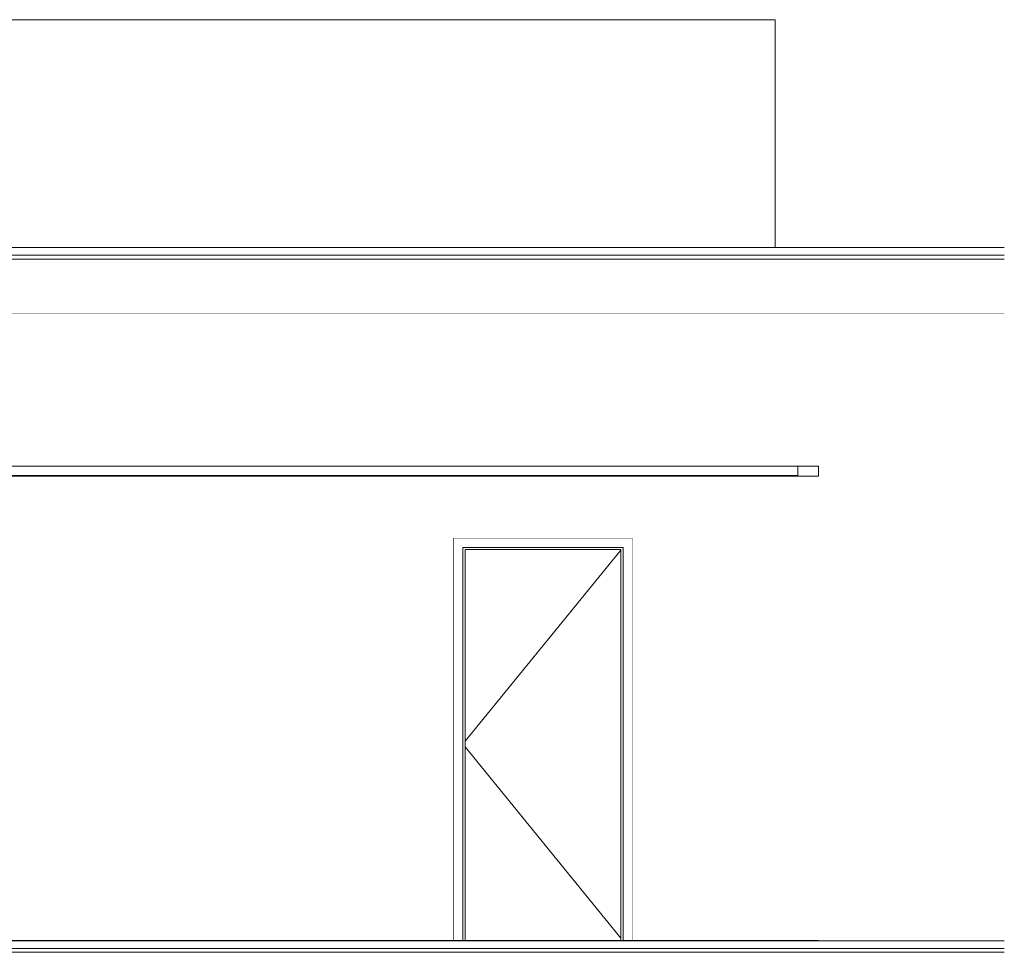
# Model space of a CAD drawing. Header units: millimetres. Extents: x -30280 to 309309, y -17460 to 4378.
# Tile 678 of 1056: x 206009 to 211190, y -9870 to -4960. Entities that reach past the tile are written whole.
import ezdxf

# ---------------------------------------------------------------- set-up
doc = ezdxf.new("R2010")
doc.units = ezdxf.units.MM
doc.header["$MEASUREMENT"] = 0
doc.linetypes.add('Wipeout_Contour', pattern=[1000, 0, -1000])
for name, color, linetype in [('07_CR_Cel Ras pladur', 7, 'Continuous'), ('10_ESTR_Fotjats', 7, 'Continuous'), ('12_FAÇ_Façana', 7, 'Continuous'), ('14_PAV_Paviment existent', 7, 'Continuous'), ('Nuevo_07_CR_Cel Ras_lames', 7, 'Continuous'), ('Puertas Archicad', 7, 'Continuous')]:
    doc.layers.add(name, color=color, linetype=linetype)
for name, color, linetype, lineweight in [('07_CR_Cel Ras pladur_Pluma_Nº__1', 7, 'Continuous', 5), ('10_ESTR_Fotjats_Pluma_Nº__1', 7, 'Continuous', 5), ('12_FAÇ_Façana_Pluma_Nº__47', 7, 'Continuous', 20), ('14_PAV_Paviment existent_Pluma_Nº__29', 7, 'Continuous', 20), ('14_PAV_Paviment existent_Pluma_Nº__89', 7, 'Continuous', 5), ('Nuevo_07_CR_Cel Ras_lames_Pluma_Nº__1', 7, 'Continuous', 5), ('Puertas Archicad_Pluma_Nº__1', 7, 'Continuous', 5)]:
    doc.layers.add(name, color=color, linetype=linetype, lineweight=lineweight)
doc.layers.add('Puertas Archicad_Pluma_Nº__3', color=7, linetype='Continuous', lineweight=5, true_color=0xa4a4a4)

# ---------------------------------------------------------------- blocks, each defined once
blk = doc.blocks.new('Elem Sección_13_5', base_point=(181934.4, -13460))
at = {"color": 254, "linetype": 'Wipeout_Contour', "lineweight": 0, "ltscale": 787760.589062}
blk.add_wipeout([(183735.5, -6160), (209985.2, -6160), (209985.2, -4960), (183735.5, -4960)], dxfattribs=at).dxf.layer = '12_FAÇ_Façana'
at = {"layer": '12_FAÇ_Façana_Pluma_Nº__47', "color": 7, "linetype": 'Continuous', "lineweight": 20}
for p in [(183735.5, -4960), (209985.2, -6160)]:
    blk.add_line(p, (209985.2, -4960), dxfattribs=at)
blk = doc.blocks.new('Elem Sección_52_5', base_point=(181934.4, -13460))
at = {"layer": '10_ESTR_Fotjats_Pluma_Nº__1', "color": 7, "linetype": 'Continuous', "lineweight": 5}
for p, q in [((211190.4, -9810), (210208.1, -9810)), ((211190.4, -9850), (173577.4, -9850)), ((211190.4, -9870), (173577.4, -9870))]:
    blk.add_line(p, q, dxfattribs=at)
blk = doc.blocks.new('Elem Sección_53_5', base_point=(181934.4, -13460))
at = {"layer": '10_ESTR_Fotjats_Pluma_Nº__1', "color": 7, "linetype": 'Continuous', "lineweight": 5}
for p, q in [((211190.4, -6160), (200804.7, -6160)), ((211190.4, -6200), (200804.7, -6200)), ((211190.4, -6220), (200804.7, -6220)), ((211190.4, -6510), (200814.7, -6510))]:
    blk.add_line(p, q, dxfattribs=at)
blk = doc.blocks.new('Elem Sección_59_5', base_point=(181934.4, -13460))
at = {"color": 254, "linetype": 'Wipeout_Contour', "lineweight": 0, "ltscale": 834011.555087}
blk.add_wipeout([(208291.1, -9808), (208341.1, -9808), (208341.1, -7738), (208291.1, -7688)], dxfattribs=at).dxf.layer = 'Puertas Archicad'
at = {"color": 254, "linetype": 'Wipeout_Contour', "lineweight": 0, "ltscale": 837584.366286}
blk.add_wipeout([(209185.1, -9808), (209235.1, -9808), (209235.1, -7688), (209185.1, -7738)], dxfattribs=at).dxf.layer = 'Puertas Archicad'
at = {"color": 254, "linetype": 'Wipeout_Contour', "lineweight": 0, "ltscale": 835622.290522}
blk.add_wipeout([(208291.1, -7688), (208341.1, -7738), (209185.1, -7738), (209235.1, -7688)], dxfattribs=at).dxf.layer = 'Puertas Archicad'
at = {"layer": 'Puertas Archicad_Pluma_Nº__1', "color": 7, "linetype": 'Continuous', "lineweight": 5}
for p, q in [((208291.1, -7688), (208291.1, -9808)), ((209235.1, -7688), (208291.1, -7688)), ((209235.1, -9808), (209235.1, -7688))]:
    blk.add_line(p, q, dxfattribs=at)
at = {"color": 254, "linetype": 'Wipeout_Contour', "lineweight": 0, "ltscale": 834138.184473}
blk.add_wipeout([(208341.1, -7750), (208341.1, -9808), (208353.1, -9808), (208353.1, -7750)], dxfattribs=at).dxf.layer = 'Puertas Archicad'
at = {"color": 254, "linetype": 'Wipeout_Contour', "lineweight": 0, "ltscale": 837463.205414}
blk.add_wipeout([(209173.1, -9808), (209185.1, -9808), (209185.1, -7750), (209173.1, -7750)], dxfattribs=at).dxf.layer = 'Puertas Archicad'
at = {"color": 254, "linetype": 'Wipeout_Contour', "lineweight": 0, "ltscale": 1253440.789732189}
blk.add_wipeout([(209185.1, -7738), (208341.1, -7738), (208341.1, -7750), (208353.1, -7750), (209173.1, -7750), (209185.1, -7750)], dxfattribs=at).dxf.layer = 'Puertas Archicad'
at = {"color": 254, "linetype": 'Wipeout_Contour', "lineweight": 0, "ltscale": 835800.694986}
blk.add_wipeout([(208353.1, -9808), (209173.1, -9808), (209173.1, -7750), (208353.1, -7750)], dxfattribs=at).dxf.layer = 'Puertas Archicad'
at = {"layer": 'Puertas Archicad_Pluma_Nº__1', "color": 7, "linetype": 'Continuous', "lineweight": 5}
for p, q in [((208341.1, -9808), (208341.1, -7738)), ((208341.1, -7738), (209185.1, -7738)), ((208353.1, -9808), (208353.1, -7750)), ((208353.1, -7750), (209173.1, -7750)), ((209173.1, -7750), (209173.1, -9808)), ((209185.1, -7738), (209185.1, -9808))]:
    blk.add_line(p, q, dxfattribs=at)
at = {"layer": 'Puertas Archicad_Pluma_Nº__3', "color": 253, "linetype": 'Continuous', "lineweight": 5, "true_color": 0xa4a4a4}
for p, q in [((209173.1, -7752.7), (208353.1, -8759.2)), ((209173.1, -9795.2), (208353.1, -8788.7))]:
    blk.add_line(p, q, dxfattribs=at)
blk = doc.blocks.new('Elem Sección_60_5', base_point=(181934.4, -13460))
at = {"color": 254, "linetype": 'Wipeout_Contour', "lineweight": 0, "ltscale": 2920336.418881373}
blk.add_wipeout([(204972.8, -7310), (210211.8, -7310), (210211.8, -7363), (204972.8, -7363), (204972.8, -9808), (208291.1, -9808), (208291.1, -7688), (209235.1, -7688), (209235.1, -9808), (210189.8, -9808), (210189.8, -7688), (211190.4, -7688), (211190.4, -6510), (204972.8, -6510)], dxfattribs=at).dxf.layer = '12_FAÇ_Façana'
blk = doc.blocks.new('Elem Sección_63_5', base_point=(181934.4, -13460))
at = {"layer": '07_CR_Cel Ras pladur_Pluma_Nº__1', "color": 7, "linetype": 'Continuous', "lineweight": 5}
for p, q in [((210211.8, -7310), (210104.6, -7310)), ((210211.8, -7310), (210211.8, -7363)), ((210211.8, -7363), (200814.7, -7363))]:
    blk.add_line(p, q, dxfattribs=at)
at = {"layer": '07_CR_Cel Ras pladur_Pluma_Nº__1', "color": 7, "linetype": 'Continuous', "lineweight": 5, "flags": 128}
blk.add_lwpolyline([(210104.6, -7310), (209804.6, -7310), (209504.6, -7310), (209204.6, -7310), (208904.6, -7310), (208604.6, -7310), (208304.6, -7310), (208004.6, -7310), (207704.6, -7310), (207404.6, -7310), (207104.6, -7310), (206804.6, -7310), (206504.6, -7310), (206204.6, -7310), (205904.6, -7310)], dxfattribs=at)
blk = doc.blocks.new('Elem Sección_348_5', base_point=(181934.4, -13460))
at = {"layer": 'Nuevo_07_CR_Cel Ras_lames_Pluma_Nº__1', "color": 7, "linetype": 'Continuous', "lineweight": 5}
blk.add_line((209204.6, -7360), (208904.6, -7360), dxfattribs=at)
blk = doc.blocks.new('Elem Sección_349_5', base_point=(181934.4, -13460))
at = {"layer": 'Nuevo_07_CR_Cel Ras_lames_Pluma_Nº__1', "color": 7, "linetype": 'Continuous', "lineweight": 5}
blk.add_line((208904.6, -7360), (208604.6, -7360), dxfattribs=at)
blk = doc.blocks.new('Elem Sección_350_5', base_point=(181934.4, -13460))
at = {"layer": 'Nuevo_07_CR_Cel Ras_lames_Pluma_Nº__1', "color": 7, "linetype": 'Continuous', "lineweight": 5}
blk.add_line((208604.6, -7360), (208304.6, -7360), dxfattribs=at)
blk = doc.blocks.new('Elem Sección_351_5', base_point=(181934.4, -13460))
at = {"layer": 'Nuevo_07_CR_Cel Ras_lames_Pluma_Nº__1', "color": 7, "linetype": 'Continuous', "lineweight": 5}
blk.add_line((208304.6, -7360), (208004.6, -7360), dxfattribs=at)
blk = doc.blocks.new('Elem Sección_352_5', base_point=(181934.4, -13460))
at = {"layer": 'Nuevo_07_CR_Cel Ras_lames_Pluma_Nº__1', "color": 7, "linetype": 'Continuous', "lineweight": 5}
blk.add_line((208004.6, -7360), (207704.6, -7360), dxfattribs=at)
blk = doc.blocks.new('Elem Sección_353_5', base_point=(181934.4, -13460))
at = {"layer": 'Nuevo_07_CR_Cel Ras_lames_Pluma_Nº__1', "color": 7, "linetype": 'Continuous', "lineweight": 5}
blk.add_line((207704.6, -7360), (207404.6, -7360), dxfattribs=at)
blk = doc.blocks.new('Elem Sección_354_5', base_point=(181934.4, -13460))
at = {"layer": 'Nuevo_07_CR_Cel Ras_lames_Pluma_Nº__1', "color": 7, "linetype": 'Continuous', "lineweight": 5}
blk.add_line((209504.6, -7360), (209204.6, -7360), dxfattribs=at)
blk = doc.blocks.new('Elem Sección_355_5', base_point=(181934.4, -13460))
at = {"layer": 'Nuevo_07_CR_Cel Ras_lames_Pluma_Nº__1', "color": 7, "linetype": 'Continuous', "lineweight": 5}
blk.add_line((207404.6, -7360), (207104.6, -7360), dxfattribs=at)
blk = doc.blocks.new('Elem Sección_356_5', base_point=(181934.4, -13460))
at = {"layer": 'Nuevo_07_CR_Cel Ras_lames_Pluma_Nº__1', "color": 7, "linetype": 'Continuous', "lineweight": 5}
blk.add_line((207104.6, -7360), (206804.6, -7360), dxfattribs=at)
blk = doc.blocks.new('Elem Sección_357_5', base_point=(181934.4, -13460))
at = {"layer": 'Nuevo_07_CR_Cel Ras_lames_Pluma_Nº__1', "color": 7, "linetype": 'Continuous', "lineweight": 5}
blk.add_line((206804.6, -7360), (206504.6, -7360), dxfattribs=at)
blk = doc.blocks.new('Elem Sección_358_5', base_point=(181934.4, -13460))
at = {"layer": 'Nuevo_07_CR_Cel Ras_lames_Pluma_Nº__1', "color": 7, "linetype": 'Continuous', "lineweight": 5}
blk.add_line((206504.6, -7360), (206204.6, -7360), dxfattribs=at)
blk = doc.blocks.new('Elem Sección_359_5', base_point=(181934.4, -13460))
at = {"layer": 'Nuevo_07_CR_Cel Ras_lames_Pluma_Nº__1', "color": 7, "linetype": 'Continuous', "lineweight": 5}
blk.add_line((206204.6, -7360), (205904.6, -7360), dxfattribs=at)
blk = doc.blocks.new('Elem Sección_464_5', base_point=(181934.4, -13460))
at = {"layer": 'Nuevo_07_CR_Cel Ras_lames_Pluma_Nº__1', "color": 7, "linetype": 'Continuous', "lineweight": 5}
blk.add_line((209804.6, -7360), (209504.6, -7360), dxfattribs=at)
blk = doc.blocks.new('Elem Sección_465_5', base_point=(181934.4, -13460))
at = {"layer": 'Nuevo_07_CR_Cel Ras_lames_Pluma_Nº__1', "color": 7, "linetype": 'Continuous', "lineweight": 5}
for p, q in [((210104.6, -7310), (210104.6, -7360)), ((210104.6, -7360), (209804.6, -7360))]:
    blk.add_line(p, q, dxfattribs=at)
blk = doc.blocks.new('Elem Sección_475_5', base_point=(181934.4, -13460))
at = {"color": 254, "linetype": 'Wipeout_Contour', "lineweight": 0, "ltscale": 841753.280093}
blk.add_wipeout([(210208.1, -9810), (210211.1, -9810), (210211.1, -9808), (210208.1, -9808)], dxfattribs=at).dxf.layer = '14_PAV_Paviment existent'
at = {"layer": '14_PAV_Paviment existent_Pluma_Nº__29', "color": 7, "linetype": 'Continuous', "lineweight": 20}
for p, q in [((210208.1, -9808), (200814.7, -9808)), ((210208.1, -9810), (200814.7, -9810)), ((210208.1, -9808), (210208.1, -9810))]:
    blk.add_line(p, q, dxfattribs=at)
at = {"layer": '14_PAV_Paviment existent_Pluma_Nº__89', "color": 7, "linetype": 'Continuous', "lineweight": 5}
blk.add_line((210208.1, -9808), (210211.1, -9808), dxfattribs=at)

msp = doc.modelspace()

# ---------------------------------------------------------------- block references
at = {"layer": '10_ESTR_Fotjats', "lineweight": 0}
msp.add_blockref('Elem Sección_52_5', (181934.4, -13460), dxfattribs=at)
at = {"layer": '12_FAÇ_Façana', "lineweight": 0}
msp.add_blockref('Elem Sección_13_5', (181934.4, -13460), dxfattribs=at)

# ---------------------------------------------------------------- next in the draw order: block references
at = {"layer": '10_ESTR_Fotjats', "lineweight": 0}
msp.add_blockref('Elem Sección_53_5', (181934.4, -13460), dxfattribs=at)
at = {"layer": 'Puertas Archicad', "lineweight": 0}
msp.add_blockref('Elem Sección_59_5', (181934.4, -13460), dxfattribs=at)

# ---------------------------------------------------------------- next in the draw order: block references
at = {"layer": '12_FAÇ_Façana', "lineweight": 0}
msp.add_blockref('Elem Sección_60_5', (181934.4, -13460), dxfattribs=at)

# ---------------------------------------------------------------- next in the draw order: block references
at = {"layer": '07_CR_Cel Ras pladur', "lineweight": 0}
msp.add_blockref('Elem Sección_63_5', (181934.4, -13460), dxfattribs=at)
at = {"layer": '14_PAV_Paviment existent', "lineweight": 0}
msp.add_blockref('Elem Sección_475_5', (181934.4, -13460), dxfattribs=at)
at = {"layer": 'Nuevo_07_CR_Cel Ras_lames', "lineweight": 0}
for name in ['Elem Sección_465_5', 'Elem Sección_359_5', 'Elem Sección_358_5', 'Elem Sección_357_5', 'Elem Sección_356_5', 'Elem Sección_355_5', 'Elem Sección_353_5', 'Elem Sección_352_5', 'Elem Sección_351_5', 'Elem Sección_350_5', 'Elem Sección_349_5', 'Elem Sección_348_5', 'Elem Sección_354_5', 'Elem Sección_464_5']:
    msp.add_blockref(name, (181934.4, -13460), dxfattribs=at)

doc.saveas('drawing.dxf')
